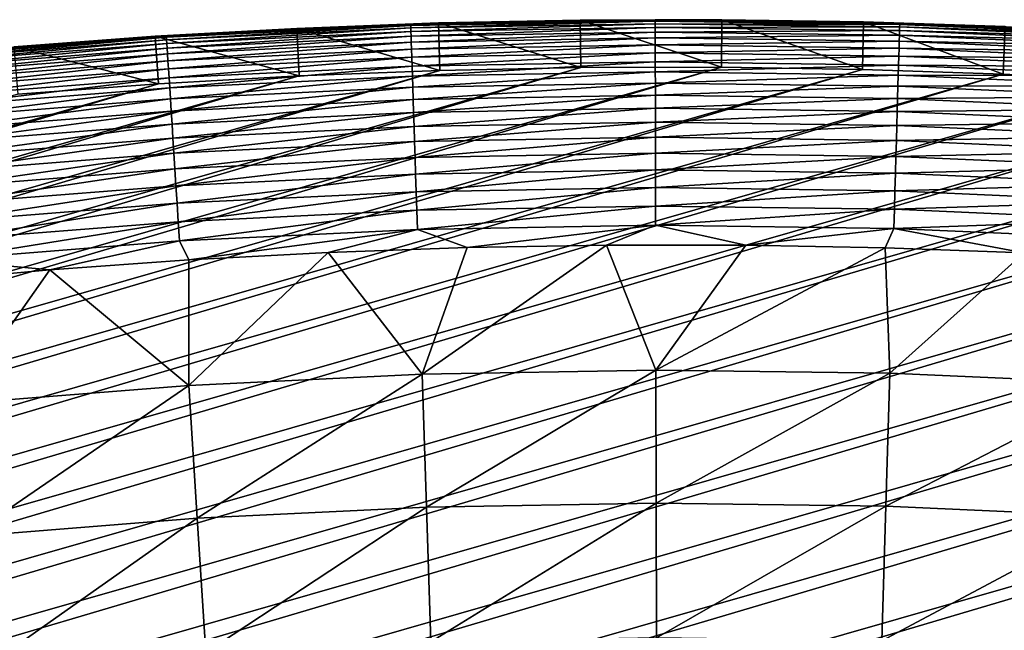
# Model space of a CAD drawing. Header units: millimetres. Extents: x -50 to 50, y -50 to 50.
# Tile 529 of 562: x -4.1 to 2.1, y 46.2 to 50. Entities that reach past the tile are written whole.
import ezdxf

# ---------------------------------------------------------------- set-up
doc = ezdxf.new("R2010")
doc.units = ezdxf.units.MM
doc.header["$LTSCALE"] = 65.185185
for name, color, linetype in [('36', 7, 'CONTINUOUS'), ('38', 7, 'CONTINUOUS'), ('39', 7, 'CONTINUOUS'), ('41', 7, 'CONTINUOUS'), ('43', 7, 'CONTINUOUS')]:
    doc.layers.add(name, color=color, linetype=linetype)

msp = doc.modelspace()

# ---------------------------------------------------------------- linework, layer by layer
at = {"layer": '36', "color": 15, "linetype": 'Continuous', "true_color": 0xaf503c}
for points in [[(-2.1654, 48.5344, 0.23), (-1.2889, 48.5655, 0.23), (-1.5724, 47.7677, -0.4273), (-2.1654, 48.5344, 0.23)], [(-1.5724, 47.7677, -0.4273), (-0.4119, 48.5808, 0.23), (-0.1007, 47.7934, -0.4273), (-1.5724, 47.7677, -0.4273)], [(-1.2889, 48.5655, 0.23), (-0.4119, 48.5808, 0.23), (-1.5724, 47.7677, -0.4273), (-1.2889, 48.5655, 0.23)], [(-0.4119, 48.5808, 0.23), (0.4652, 48.5803, 0.23), (-0.1007, 47.7934, -0.4273), (-0.4119, 48.5808, 0.23)], [(0.4652, 48.5803, 0.23), (1.3421, 48.5639, 0.23), (-0.1007, 47.7934, -0.4273), (0.4652, 48.5803, 0.23)], [(-0.1007, 47.7934, -0.4273), (1.3421, 48.5639, 0.23), (1.3711, 47.7737, -0.4273), (-0.1007, 47.7934, -0.4273)], [(1.3421, 48.5639, 0.23), (2.2187, 48.5317, 0.23), (1.3711, 47.7737, -0.4273), (1.3421, 48.5639, 0.23)], [(-3.9161, 48.4247, 0.23), (-3.0413, 48.4874, 0.23), (-3.0426, 47.6967, -0.4273), (-3.9161, 48.4247, 0.23)], [(-3.0413, 48.4874, 0.23), (-2.1654, 48.5344, 0.23), (-3.0426, 47.6967, -0.4273), (-3.0413, 48.4874, 0.23)], [(-3.0426, 47.6967, -0.4273), (-2.1654, 48.5344, 0.23), (-1.5724, 47.7677, -0.4273), (-3.0426, 47.6967, -0.4273)], [(1.3711, 47.7737, -0.4273), (2.2187, 48.5317, 0.23), (2.8415, 47.7088, -0.4273), (1.3711, 47.7737, -0.4273)], [(-4.7897, 48.3461, 0.23), (-3.9161, 48.4247, 0.23), (-4.5099, 47.5804, -0.4273), (-4.7897, 48.3461, 0.23)], [(-4.5099, 47.5804, -0.4273), (-3.9161, 48.4247, 0.23), (-3.0426, 47.6967, -0.4273), (-4.5099, 47.5804, -0.4273)], [(-3.0426, 47.6967, -0.4273), (-1.5724, 47.7677, -0.4273), (-2.9892, 46.86, -1.106), (-3.0426, 47.6967, -0.4273)], [(-2.9892, 46.86, -1.106), (-1.5724, 47.7677, -0.4273), (-1.5448, 46.9297, -1.106), (-2.9892, 46.86, -1.106)], [(-1.5724, 47.7677, -0.4273), (-0.1007, 47.7934, -0.4273), (-1.5448, 46.9297, -1.106), (-1.5724, 47.7677, -0.4273)], [(-1.5448, 46.9297, -1.106), (-0.1007, 47.7934, -0.4273), (-0.099, 46.955, -1.106), (-1.5448, 46.9297, -1.106)], [(-0.1007, 47.7934, -0.4273), (1.3711, 47.7737, -0.4273), (-0.099, 46.955, -1.106), (-0.1007, 47.7934, -0.4273)], [(-0.099, 46.955, -1.106), (1.3711, 47.7737, -0.4273), (1.347, 46.9357, -1.106), (-0.099, 46.955, -1.106)], [(1.3711, 47.7737, -0.4273), (2.8415, 47.7088, -0.4273), (1.347, 46.9357, -1.106), (1.3711, 47.7737, -0.4273)], [(-4.5099, 47.5804, -0.4273), (-3.0426, 47.6967, -0.4273), (-4.4308, 46.7458, -1.106), (-4.5099, 47.5804, -0.4273)], [(-4.4308, 46.7458, -1.106), (-3.0426, 47.6967, -0.4273), (-2.9892, 46.86, -1.106), (-4.4308, 46.7458, -1.106)], [(1.347, 46.9357, -1.106), (2.8415, 47.7088, -0.4273), (2.7916, 46.8718, -1.106), (1.347, 46.9357, -1.106)], [(-1.5448, 46.9297, -1.106), (-0.099, 46.955, -1.106), (-1.517, 46.0822, -1.7726), (-1.5448, 46.9297, -1.106)], [(-1.517, 46.0822, -1.7726), (-0.099, 46.955, -1.106), (-0.0972, 46.1069, -1.7726), (-1.517, 46.0822, -1.7726)], [(-0.099, 46.955, -1.106), (1.347, 46.9357, -1.106), (-0.0972, 46.1069, -1.7726), (-0.099, 46.955, -1.106)], [(-0.0972, 46.1069, -1.7726), (1.347, 46.9357, -1.106), (1.3226, 46.088, -1.7726), (-0.0972, 46.1069, -1.7726)], [(1.347, 46.9357, -1.106), (2.7916, 46.8718, -1.106), (1.3226, 46.088, -1.7726), (1.347, 46.9357, -1.106)], [(-2.9892, 46.86, -1.106), (-1.5448, 46.9297, -1.106), (-2.9353, 46.0137, -1.7726), (-2.9892, 46.86, -1.106)], [(-2.9353, 46.0137, -1.7726), (-1.5448, 46.9297, -1.106), (-1.517, 46.0822, -1.7726), (-2.9353, 46.0137, -1.7726)], [(1.3226, 46.088, -1.7726), (2.7916, 46.8718, -1.106), (2.7412, 46.0253, -1.7726), (1.3226, 46.088, -1.7726)], [(-4.4308, 46.7458, -1.106), (-2.9892, 46.86, -1.106), (-4.3508, 45.9015, -1.7726), (-4.4308, 46.7458, -1.106)], [(-4.3508, 45.9015, -1.7726), (-2.9892, 46.86, -1.106), (-2.9353, 46.0137, -1.7726), (-4.3508, 45.9015, -1.7726)]]:
    msp.add_3dface(points, dxfattribs=at)
at = {"layer": '38', "color": 15, "linetype": 'Continuous', "true_color": 0xaf503c}
for points in [[(-2.3619, 49.9469, 4.2), (-1.47, 49.981, 4.2), (-2.3619, 49.9469, 3.33), (-2.3619, 49.9469, 4.2)], [(-2.3619, 49.9469, 3.33), (-1.47, 49.981, 4.2), (-1.47, 49.981, 3.33), (-2.3619, 49.9469, 3.33)], [(-1.47, 49.981, 4.2), (-0.5777, 49.9992, 4.2), (-1.47, 49.981, 3.33), (-1.47, 49.981, 4.2)], [(-1.47, 49.981, 3.33), (-0.5777, 49.9992, 4.2), (-0.5777, 49.9992, 3.33), (-1.47, 49.981, 3.33)], [(-0.5777, 49.9992, 3.33), (0.3148, 50.0015, 4.2), (0.3148, 50.0015, 3.33), (-0.5777, 49.9992, 3.33)], [(-0.5777, 49.9992, 4.2), (0.3148, 50.0015, 4.2), (-0.5777, 49.9992, 3.33), (-0.5777, 49.9992, 4.2)], [(0.3148, 50.0015, 4.2), (1.2071, 49.9879, 4.2), (0.3148, 50.0015, 3.33), (0.3148, 50.0015, 4.2)], [(0.3148, 50.0015, 3.33), (1.2071, 49.9879, 4.2), (1.2071, 49.9879, 3.33), (0.3148, 50.0015, 3.33)], [(1.2071, 49.9879, 4.2), (2.0991, 49.9584, 4.2), (1.2071, 49.9879, 3.33), (1.2071, 49.9879, 4.2)], [(1.2071, 49.9879, 3.33), (2.0991, 49.9584, 4.2), (2.0991, 49.9584, 3.33), (1.2071, 49.9879, 3.33)], [(-3.2529, 49.8968, 4.2), (-2.3619, 49.9469, 4.2), (-3.2529, 49.8968, 3.33), (-3.2529, 49.8968, 4.2)], [(-3.2529, 49.8968, 3.33), (-2.3619, 49.9469, 4.2), (-2.3619, 49.9469, 3.33), (-3.2529, 49.8968, 3.33)], [(-4.143, 49.8308, 4.2), (-3.2529, 49.8968, 4.2), (-4.143, 49.8308, 3.33), (-4.143, 49.8308, 4.2)], [(-4.143, 49.8308, 3.33), (-3.2529, 49.8968, 4.2), (-3.2529, 49.8968, 3.33), (-4.143, 49.8308, 3.33)]]:
    msp.add_3dface(points, dxfattribs=at)
at = {"layer": '39', "color": 15, "linetype": 'Continuous', "true_color": 0xaf503c}
for points in [[(-28.8153, 40.4984, 4.5), (2.0866, 49.6586, 4.5), (-28.088, 41.0062, 4.5), (-28.8153, 40.4984, 4.5)], [(2.9725, 49.6134, 4.5), (2.0866, 49.6586, 4.5), (-28.8153, 40.4984, 4.5), (2.9725, 49.6134, 4.5)], [(2.0866, 49.6586, 4.5), (1.1998, 49.688, 4.5), (-28.088, 41.0062, 4.5), (2.0866, 49.6586, 4.5)], [(-28.088, 41.0062, 4.5), (1.1998, 49.688, 4.5), (-27.3516, 41.501, 4.5), (-28.088, 41.0062, 4.5)], [(-27.3516, 41.501, 4.5), (0.3129, 49.7015, 4.5), (-26.6066, 41.9825, 4.5), (-27.3516, 41.501, 4.5)], [(1.1998, 49.688, 4.5), (0.3129, 49.7015, 4.5), (-27.3516, 41.501, 4.5), (1.1998, 49.688, 4.5)], [(0.3129, 49.7015, 4.5), (-0.5743, 49.6993, 4.5), (-26.6066, 41.9825, 4.5), (0.3129, 49.7015, 4.5)], [(-26.6066, 41.9825, 4.5), (-0.5743, 49.6993, 4.5), (-25.853, 42.4507, 4.5), (-26.6066, 41.9825, 4.5)], [(-0.5743, 49.6993, 4.5), (-1.4612, 49.6811, 4.5), (-25.853, 42.4507, 4.5), (-0.5743, 49.6993, 4.5)], [(-25.853, 42.4507, 4.5), (-1.4612, 49.6811, 4.5), (-25.0912, 42.9053, 4.5), (-25.853, 42.4507, 4.5)], [(-1.4612, 49.6811, 4.5), (-2.3477, 49.6472, 4.5), (-25.0912, 42.9053, 4.5), (-1.4612, 49.6811, 4.5)], [(-29.5336, 39.9776, 4.5), (2.9725, 49.6134, 4.5), (-28.8153, 40.4984, 4.5), (-29.5336, 39.9776, 4.5)], [(3.8576, 49.5524, 4.5), (2.9725, 49.6134, 4.5), (-29.5336, 39.9776, 4.5), (3.8576, 49.5524, 4.5)], [(-25.0912, 42.9053, 4.5), (-2.3477, 49.6472, 4.5), (-24.3214, 43.3463, 4.5), (-25.0912, 42.9053, 4.5)], [(-2.3477, 49.6472, 4.5), (-3.2334, 49.5974, 4.5), (-24.3214, 43.3463, 4.5), (-2.3477, 49.6472, 4.5)], [(-24.3214, 43.3463, 4.5), (-3.2334, 49.5974, 4.5), (-23.544, 43.7735, 4.5), (-24.3214, 43.3463, 4.5)], [(-3.2334, 49.5974, 4.5), (-4.1182, 49.5318, 4.5), (-23.544, 43.7735, 4.5), (-3.2334, 49.5974, 4.5)], [(-30.2423, 39.4442, 4.5), (3.8576, 49.5524, 4.5), (-29.5336, 39.9776, 4.5), (-30.2423, 39.4442, 4.5)], [(4.7413, 49.4756, 4.5), (3.8576, 49.5524, 4.5), (-30.2423, 39.4442, 4.5), (4.7413, 49.4756, 4.5)], [(-30.9416, 38.8981, 4.5), (4.7413, 49.4756, 4.5), (-30.2423, 39.4442, 4.5), (-30.9416, 38.8981, 4.5)], [(5.6237, 49.3831, 4.5), (4.7413, 49.4756, 4.5), (-30.9416, 38.8981, 4.5), (5.6237, 49.3831, 4.5)], [(-31.6308, 38.3398, 4.5), (5.6237, 49.3831, 4.5), (-30.9416, 38.8981, 4.5), (-31.6308, 38.3398, 4.5)], [(6.5041, 49.2748, 4.5), (5.6237, 49.3831, 4.5), (-31.6308, 38.3398, 4.5), (6.5041, 49.2748, 4.5)], [(-32.3101, 37.7691, 4.5), (6.5041, 49.2748, 4.5), (-31.6308, 38.3398, 4.5), (-32.3101, 37.7691, 4.5)], [(7.3826, 49.1508, 4.5), (6.5041, 49.2748, 4.5), (-32.3101, 37.7691, 4.5), (7.3826, 49.1508, 4.5)], [(-32.979, 37.1865, 4.5), (7.3826, 49.1508, 4.5), (-32.3101, 37.7691, 4.5), (-32.979, 37.1865, 4.5)], [(8.2586, 49.0111, 4.5), (7.3826, 49.1508, 4.5), (-32.979, 37.1865, 4.5), (8.2586, 49.0111, 4.5)], [(-33.6375, 36.5919, 4.5), (8.2586, 49.0111, 4.5), (-32.979, 37.1865, 4.5), (-33.6375, 36.5919, 4.5)], [(9.1321, 48.8559, 4.5), (8.2586, 49.0111, 4.5), (-33.6375, 36.5919, 4.5), (9.1321, 48.8559, 4.5)], [(10.0025, 48.6851, 4.5), (9.1321, 48.8559, 4.5), (-34.2852, 35.9858, 4.5), (10.0025, 48.6851, 4.5)], [(-34.2852, 35.9858, 4.5), (9.1321, 48.8559, 4.5), (-33.6375, 36.5919, 4.5), (-34.2852, 35.9858, 4.5)], [(10.87, 48.4987, 4.5), (10.0025, 48.6851, 4.5), (-34.9221, 35.3681, 4.5), (10.87, 48.4987, 4.5)], [(-34.9221, 35.3681, 4.5), (10.0025, 48.6851, 4.5), (-34.2852, 35.9858, 4.5), (-34.9221, 35.3681, 4.5)], [(11.7338, 48.2969, 4.5), (10.87, 48.4987, 4.5), (-35.5477, 34.7392, 4.5), (11.7338, 48.2969, 4.5)], [(-35.5477, 34.7392, 4.5), (10.87, 48.4987, 4.5), (-34.9221, 35.3681, 4.5), (-35.5477, 34.7392, 4.5)], [(12.594, 48.0797, 4.5), (11.7338, 48.2969, 4.5), (-36.1621, 34.0992, 4.5), (12.594, 48.0797, 4.5)], [(-36.1621, 34.0992, 4.5), (11.7338, 48.2969, 4.5), (-35.5477, 34.7392, 4.5), (-36.1621, 34.0992, 4.5)], [(13.45, 47.8473, 4.5), (12.594, 48.0797, 4.5), (-36.7649, 33.4484, 4.5), (13.45, 47.8473, 4.5)], [(-36.7649, 33.4484, 4.5), (12.594, 48.0797, 4.5), (-36.1621, 34.0992, 4.5), (-36.7649, 33.4484, 4.5)], [(14.3019, 47.5995, 4.5), (13.45, 47.8473, 4.5), (-37.356, 32.7868, 4.5), (14.3019, 47.5995, 4.5)], [(-37.356, 32.7868, 4.5), (13.45, 47.8473, 4.5), (-36.7649, 33.4484, 4.5), (-37.356, 32.7868, 4.5)], [(15.1491, 47.3366, 4.5), (14.3019, 47.5995, 4.5), (-37.9352, 32.1149, 4.5), (15.1491, 47.3366, 4.5)], [(-37.9352, 32.1149, 4.5), (14.3019, 47.5995, 4.5), (-37.356, 32.7868, 4.5), (-37.9352, 32.1149, 4.5)], [(15.9917, 47.0586, 4.5), (15.1491, 47.3366, 4.5), (-38.5024, 31.4327, 4.5), (15.9917, 47.0586, 4.5)], [(-38.5024, 31.4327, 4.5), (15.1491, 47.3366, 4.5), (-37.9352, 32.1149, 4.5), (-38.5024, 31.4327, 4.5)], [(-39.0572, 30.7406, 4.5), (15.9917, 47.0586, 4.5), (-38.5024, 31.4327, 4.5), (-39.0572, 30.7406, 4.5)], [(16.829, 46.7657, 4.5), (15.9917, 47.0586, 4.5), (-39.0572, 30.7406, 4.5), (16.829, 46.7657, 4.5)], [(-39.5997, 30.0385, 4.5), (16.829, 46.7657, 4.5), (-39.0572, 30.7406, 4.5), (-39.5997, 30.0385, 4.5)], [(17.661, 46.4578, 4.5), (16.829, 46.7657, 4.5), (-39.5997, 30.0385, 4.5), (17.661, 46.4578, 4.5)], [(18.4873, 46.1351, 4.5), (17.661, 46.4578, 4.5), (-40.1294, 29.327, 4.5), (18.4873, 46.1351, 4.5)], [(-40.1294, 29.327, 4.5), (17.661, 46.4578, 4.5), (-39.5997, 30.0385, 4.5), (-40.1294, 29.327, 4.5)]]:
    msp.add_3dface(points, dxfattribs=at)
at = {"layer": '41', "color": 15, "linetype": 'Continuous', "true_color": 0xaf503c}
for points in [[(-2.3619, 49.9469, 3.33), (-1.6449, 49.9738, 3.1623), (-3.183, 49.8995, 3.1623), (-2.3619, 49.9469, 3.33)], [(-1.6449, 49.9738, 3.1623), (-3.1824, 49.8907, 2.9946), (-3.183, 49.8995, 3.1623), (-1.6449, 49.9738, 3.1623)], [(-1.6446, 49.965, 2.9946), (-3.1824, 49.8907, 2.9946), (-1.6449, 49.9738, 3.1623), (-1.6446, 49.965, 2.9946)], [(-2.3619, 49.9469, 3.33), (-1.47, 49.981, 3.33), (-1.6449, 49.9738, 3.1623), (-2.3619, 49.9469, 3.33)], [(-0.5777, 49.9992, 3.33), (-0.1052, 50.0007, 3.1623), (-1.6449, 49.9738, 3.1623), (-0.5777, 49.9992, 3.33)], [(-0.1052, 50.0007, 3.1623), (-1.6446, 49.965, 2.9946), (-1.6449, 49.9738, 3.1623), (-0.1052, 50.0007, 3.1623)], [(-1.47, 49.981, 3.33), (-0.5777, 49.9992, 3.33), (-1.6449, 49.9738, 3.1623), (-1.47, 49.981, 3.33)], [(-0.1052, 49.9919, 2.9946), (-1.6446, 49.965, 2.9946), (-0.1052, 50.0007, 3.1623), (-0.1052, 49.9919, 2.9946)], [(-0.1052, 49.9919, 2.9946), (-1.6441, 49.9492, 2.8275), (-1.6446, 49.965, 2.9946), (-0.1052, 49.9919, 2.9946)], [(-0.1052, 49.976, 2.8275), (-1.6441, 49.9492, 2.8275), (-0.1052, 49.9919, 2.9946), (-0.1052, 49.976, 2.8275)], [(-0.1052, 49.976, 2.8275), (-1.6433, 49.9264, 2.6612), (-1.6441, 49.9492, 2.8275), (-0.1052, 49.976, 2.8275)], [(-0.1051, 49.9532, 2.6612), (-1.6433, 49.9264, 2.6612), (-0.1052, 49.976, 2.8275), (-0.1051, 49.9532, 2.6612)], [(-0.5777, 49.9992, 3.33), (0.3148, 50.0015, 3.33), (-0.1052, 50.0007, 3.1623), (-0.5777, 49.9992, 3.33)], [(0.3148, 50.0015, 3.33), (1.2071, 49.9879, 3.33), (-0.1052, 50.0007, 3.1623), (0.3148, 50.0015, 3.33)], [(1.2071, 49.9879, 3.33), (1.4345, 49.9801, 3.1623), (-0.1052, 50.0007, 3.1623), (1.2071, 49.9879, 3.33)], [(1.4345, 49.9801, 3.1623), (-0.1052, 49.9919, 2.9946), (-0.1052, 50.0007, 3.1623), (1.4345, 49.9801, 3.1623)], [(1.4343, 49.9713, 2.9946), (-0.1052, 49.9919, 2.9946), (1.4345, 49.9801, 3.1623), (1.4343, 49.9713, 2.9946)], [(1.4343, 49.9713, 2.9946), (-0.1052, 49.976, 2.8275), (-0.1052, 49.9919, 2.9946), (1.4343, 49.9713, 2.9946)], [(1.4338, 49.9555, 2.8275), (-0.1052, 49.976, 2.8275), (1.4343, 49.9713, 2.9946), (1.4338, 49.9555, 2.8275)], [(1.4338, 49.9555, 2.8275), (-0.1051, 49.9532, 2.6612), (-0.1052, 49.976, 2.8275), (1.4338, 49.9555, 2.8275)], [(1.2071, 49.9879, 3.33), (2.0991, 49.9584, 3.33), (1.4345, 49.9801, 3.1623), (1.2071, 49.9879, 3.33)], [(2.9724, 49.9034, 2.9946), (1.4338, 49.9555, 2.8275), (1.4343, 49.9713, 2.9946), (2.9724, 49.9034, 2.9946)], [(2.9729, 49.9122, 3.1623), (1.4343, 49.9713, 2.9946), (1.4345, 49.9801, 3.1623), (2.9729, 49.9122, 3.1623)], [(2.9724, 49.9034, 2.9946), (1.4343, 49.9713, 2.9946), (2.9729, 49.9122, 3.1623), (2.9724, 49.9034, 2.9946)], [(2.0991, 49.9584, 3.33), (2.9729, 49.9122, 3.1623), (1.4345, 49.9801, 3.1623), (2.0991, 49.9584, 3.33)], [(-3.2529, 49.8968, 3.33), (-2.3619, 49.9469, 3.33), (-3.183, 49.8995, 3.1623), (-3.2529, 49.8968, 3.33)], [(-1.6446, 49.965, 2.9946), (-3.1814, 49.8749, 2.8275), (-3.1824, 49.8907, 2.9946), (-1.6446, 49.965, 2.9946)], [(-1.6441, 49.9492, 2.8275), (-3.1814, 49.8749, 2.8275), (-1.6446, 49.965, 2.9946), (-1.6441, 49.9492, 2.8275)], [(-1.6441, 49.9492, 2.8275), (-3.18, 49.8522, 2.6612), (-3.1814, 49.8749, 2.8275), (-1.6441, 49.9492, 2.8275)], [(-1.6433, 49.9264, 2.6612), (-3.18, 49.8522, 2.6612), (-1.6441, 49.9492, 2.8275), (-1.6433, 49.9264, 2.6612)], [(-1.6433, 49.9264, 2.6612), (-3.1781, 49.8224, 2.496), (-3.18, 49.8522, 2.6612), (-1.6433, 49.9264, 2.6612)], [(-1.6423, 49.8966, 2.496), (-3.1781, 49.8224, 2.496), (-1.6433, 49.9264, 2.6612), (-1.6423, 49.8966, 2.496)], [(-0.1051, 49.9532, 2.6612), (-1.6423, 49.8966, 2.496), (-1.6433, 49.9264, 2.6612), (-0.1051, 49.9532, 2.6612)], [(-0.1051, 49.9234, 2.496), (-1.6423, 49.8966, 2.496), (-0.1051, 49.9532, 2.6612), (-0.1051, 49.9234, 2.496)], [(-0.1051, 49.9234, 2.496), (-1.6411, 49.8599, 2.3321), (-1.6423, 49.8966, 2.496), (-0.1051, 49.9234, 2.496)], [(-0.105, 49.8868, 2.3321), (-1.6411, 49.8599, 2.3321), (-0.1051, 49.9234, 2.496), (-0.105, 49.8868, 2.3321)], [(1.4331, 49.9327, 2.6612), (-0.1051, 49.9532, 2.6612), (1.4338, 49.9555, 2.8275), (1.4331, 49.9327, 2.6612)], [(1.4331, 49.9327, 2.6612), (-0.1051, 49.9234, 2.496), (-0.1051, 49.9532, 2.6612), (1.4331, 49.9327, 2.6612)], [(1.4323, 49.9029, 2.496), (-0.1051, 49.9234, 2.496), (1.4331, 49.9327, 2.6612), (1.4323, 49.9029, 2.496)], [(1.4323, 49.9029, 2.496), (-0.105, 49.8868, 2.3321), (-0.1051, 49.9234, 2.496), (1.4323, 49.9029, 2.496)], [(2.9701, 49.8648, 2.6612), (1.4323, 49.9029, 2.496), (1.4331, 49.9327, 2.6612), (2.9701, 49.8648, 2.6612)], [(2.9714, 49.8876, 2.8275), (1.4331, 49.9327, 2.6612), (1.4338, 49.9555, 2.8275), (2.9714, 49.8876, 2.8275)], [(2.9701, 49.8648, 2.6612), (1.4331, 49.9327, 2.6612), (2.9714, 49.8876, 2.8275), (2.9701, 49.8648, 2.6612)], [(2.9714, 49.8876, 2.8275), (1.4338, 49.9555, 2.8275), (2.9724, 49.9034, 2.9946), (2.9714, 49.8876, 2.8275)], [(-3.2529, 49.8968, 3.33), (-3.183, 49.8995, 3.1623), (-4.718, 49.7779, 3.1623), (-3.2529, 49.8968, 3.33)], [(-3.183, 49.8995, 3.1623), (-4.7172, 49.7691, 2.9946), (-4.718, 49.7779, 3.1623), (-3.183, 49.8995, 3.1623)], [(-4.143, 49.8308, 3.33), (-3.2529, 49.8968, 3.33), (-4.718, 49.7779, 3.1623), (-4.143, 49.8308, 3.33)], [(-3.1824, 49.8907, 2.9946), (-4.7172, 49.7691, 2.9946), (-3.183, 49.8995, 3.1623), (-3.1824, 49.8907, 2.9946)], [(-3.1824, 49.8907, 2.9946), (-4.7157, 49.7534, 2.8275), (-4.7172, 49.7691, 2.9946), (-3.1824, 49.8907, 2.9946)], [(-3.1814, 49.8749, 2.8275), (-4.7157, 49.7534, 2.8275), (-3.1824, 49.8907, 2.9946), (-3.1814, 49.8749, 2.8275)], [(-3.1814, 49.8749, 2.8275), (-4.7136, 49.7307, 2.6612), (-4.7157, 49.7534, 2.8275), (-3.1814, 49.8749, 2.8275)], [(-3.18, 49.8522, 2.6612), (-4.7136, 49.7307, 2.6612), (-3.1814, 49.8749, 2.8275), (-3.18, 49.8522, 2.6612)], [(-3.18, 49.8522, 2.6612), (-4.7108, 49.701, 2.496), (-4.7136, 49.7307, 2.6612), (-3.18, 49.8522, 2.6612)], [(-3.1781, 49.8224, 2.496), (-4.7108, 49.701, 2.496), (-3.18, 49.8522, 2.6612), (-3.1781, 49.8224, 2.496)], [(-1.6423, 49.8966, 2.496), (-3.1757, 49.7858, 2.3321), (-3.1781, 49.8224, 2.496), (-1.6423, 49.8966, 2.496)], [(-1.6411, 49.8599, 2.3321), (-3.1757, 49.7858, 2.3321), (-1.6423, 49.8966, 2.496), (-1.6411, 49.8599, 2.3321)], [(-1.6411, 49.8599, 2.3321), (-3.173, 49.7424, 2.17), (-3.1757, 49.7858, 2.3321), (-1.6411, 49.8599, 2.3321)], [(-1.6397, 49.8164, 2.17), (-3.173, 49.7424, 2.17), (-1.6411, 49.8599, 2.3321), (-1.6397, 49.8164, 2.17)], [(-0.105, 49.8868, 2.3321), (-1.6397, 49.8164, 2.17), (-1.6411, 49.8599, 2.3321), (-0.105, 49.8868, 2.3321)], [(-0.1049, 49.8432, 2.17), (-1.6397, 49.8164, 2.17), (-0.105, 49.8868, 2.3321), (-0.1049, 49.8432, 2.17)], [(1.4312, 49.8662, 2.3321), (-0.105, 49.8868, 2.3321), (1.4323, 49.9029, 2.496), (1.4312, 49.8662, 2.3321)], [(1.4312, 49.8662, 2.3321), (-0.1049, 49.8432, 2.17), (-0.105, 49.8868, 2.3321), (1.4312, 49.8662, 2.3321)], [(1.43, 49.8228, 2.17), (-0.1049, 49.8432, 2.17), (1.4312, 49.8662, 2.3321), (1.43, 49.8228, 2.17)], [(2.9661, 49.7984, 2.3321), (1.43, 49.8228, 2.17), (1.4312, 49.8662, 2.3321), (2.9661, 49.7984, 2.3321)], [(2.9683, 49.8351, 2.496), (1.4312, 49.8662, 2.3321), (1.4323, 49.9029, 2.496), (2.9683, 49.8351, 2.496)], [(2.9661, 49.7984, 2.3321), (1.4312, 49.8662, 2.3321), (2.9683, 49.8351, 2.496), (2.9661, 49.7984, 2.3321)], [(2.9683, 49.8351, 2.496), (1.4323, 49.9029, 2.496), (2.9701, 49.8648, 2.6612), (2.9683, 49.8351, 2.496)], [(-3.1781, 49.8224, 2.496), (-4.7073, 49.6645, 2.3321), (-4.7108, 49.701, 2.496), (-3.1781, 49.8224, 2.496)], [(-3.1757, 49.7858, 2.3321), (-4.7073, 49.6645, 2.3321), (-3.1781, 49.8224, 2.496), (-3.1757, 49.7858, 2.3321)], [(-3.1757, 49.7858, 2.3321), (-4.7032, 49.6212, 2.17), (-4.7073, 49.6645, 2.3321), (-3.1757, 49.7858, 2.3321)], [(-3.173, 49.7424, 2.17), (-4.7032, 49.6212, 2.17), (-3.1757, 49.7858, 2.3321), (-3.173, 49.7424, 2.17)], [(-1.6397, 49.8164, 2.17), (-3.1698, 49.6922, 2.0098), (-3.173, 49.7424, 2.17), (-1.6397, 49.8164, 2.17)], [(-1.6381, 49.7662, 2.0098), (-3.1698, 49.6922, 2.0098), (-1.6397, 49.8164, 2.17), (-1.6381, 49.7662, 2.0098)], [(-0.1049, 49.8432, 2.17), (-1.6381, 49.7662, 2.0098), (-1.6397, 49.8164, 2.17), (-0.1049, 49.8432, 2.17)], [(-0.1048, 49.793, 2.0098), (-1.6381, 49.7662, 2.0098), (-0.1049, 49.8432, 2.17), (-0.1048, 49.793, 2.0098)], [(-0.1048, 49.793, 2.0098), (-1.6362, 49.7093, 1.8519), (-1.6381, 49.7662, 2.0098), (-0.1048, 49.793, 2.0098)], [(-0.1047, 49.736, 1.8519), (-1.6362, 49.7093, 1.8519), (-0.1048, 49.793, 2.0098), (-0.1047, 49.736, 1.8519)], [(1.43, 49.8228, 2.17), (-0.1048, 49.793, 2.0098), (-0.1049, 49.8432, 2.17), (1.43, 49.8228, 2.17)], [(1.4285, 49.7725, 2.0098), (-0.1048, 49.793, 2.0098), (1.43, 49.8228, 2.17), (1.4285, 49.7725, 2.0098)], [(1.4285, 49.7725, 2.0098), (-0.1047, 49.736, 1.8519), (-0.1048, 49.793, 2.0098), (1.4285, 49.7725, 2.0098)], [(2.9635, 49.755, 2.17), (1.4285, 49.7725, 2.0098), (1.43, 49.8228, 2.17), (2.9635, 49.755, 2.17)], [(2.9635, 49.755, 2.17), (1.43, 49.8228, 2.17), (2.9661, 49.7984, 2.3321), (2.9635, 49.755, 2.17)], [(-3.173, 49.7424, 2.17), (-4.6985, 49.5711, 2.0098), (-4.7032, 49.6212, 2.17), (-3.173, 49.7424, 2.17)], [(-3.1698, 49.6922, 2.0098), (-4.6985, 49.5711, 2.0098), (-3.173, 49.7424, 2.17), (-3.1698, 49.6922, 2.0098)], [(-1.6381, 49.7662, 2.0098), (-3.1661, 49.6354, 1.8519), (-3.1698, 49.6922, 2.0098), (-1.6381, 49.7662, 2.0098)], [(-1.6362, 49.7093, 1.8519), (-3.1661, 49.6354, 1.8519), (-1.6381, 49.7662, 2.0098), (-1.6362, 49.7093, 1.8519)], [(-0.1047, 49.736, 1.8519), (-1.6341, 49.6458, 1.6965), (-1.6362, 49.7093, 1.8519), (-0.1047, 49.736, 1.8519)], [(-0.1046, 49.6725, 1.6965), (-1.6341, 49.6458, 1.6965), (-0.1047, 49.736, 1.8519), (-0.1046, 49.6725, 1.6965)], [(1.4269, 49.7156, 1.8519), (-0.1047, 49.736, 1.8519), (1.4285, 49.7725, 2.0098), (1.4269, 49.7156, 1.8519)], [(1.4269, 49.7156, 1.8519), (-0.1046, 49.6725, 1.6965), (-0.1047, 49.736, 1.8519), (1.4269, 49.7156, 1.8519)], [(2.9605, 49.7048, 2.0098), (1.4269, 49.7156, 1.8519), (1.4285, 49.7725, 2.0098), (2.9605, 49.7048, 2.0098)], [(2.9605, 49.7048, 2.0098), (1.4285, 49.7725, 2.0098), (2.9635, 49.755, 2.17), (2.9605, 49.7048, 2.0098)], [(-3.1698, 49.6922, 2.0098), (-4.6931, 49.5144, 1.8519), (-4.6985, 49.5711, 2.0098), (-3.1698, 49.6922, 2.0098)], [(-3.1661, 49.6354, 1.8519), (-4.6931, 49.5144, 1.8519), (-3.1698, 49.6922, 2.0098), (-3.1661, 49.6354, 1.8519)], [(-1.6362, 49.7093, 1.8519), (-3.1621, 49.572, 1.6965), (-3.1661, 49.6354, 1.8519), (-1.6362, 49.7093, 1.8519)], [(-1.6341, 49.6458, 1.6965), (-3.1621, 49.572, 1.6965), (-1.6362, 49.7093, 1.8519), (-1.6341, 49.6458, 1.6965)], [(-0.1046, 49.6725, 1.6965), (-1.6318, 49.5759, 1.5439), (-1.6341, 49.6458, 1.6965), (-0.1046, 49.6725, 1.6965)], [(-0.1044, 49.6025, 1.5439), (-1.6318, 49.5759, 1.5439), (-0.1046, 49.6725, 1.6965), (-0.1044, 49.6025, 1.5439)], [(1.4251, 49.6521, 1.6965), (-0.1046, 49.6725, 1.6965), (1.4269, 49.7156, 1.8519), (1.4251, 49.6521, 1.6965)], [(1.4251, 49.6521, 1.6965), (-0.1044, 49.6025, 1.5439), (-0.1046, 49.6725, 1.6965), (1.4251, 49.6521, 1.6965)], [(2.9571, 49.648, 1.8519), (1.4251, 49.6521, 1.6965), (1.4269, 49.7156, 1.8519), (2.9571, 49.648, 1.8519)], [(2.9571, 49.648, 1.8519), (1.4269, 49.7156, 1.8519), (2.9605, 49.7048, 2.0098), (2.9571, 49.648, 1.8519)], [(-3.1661, 49.6354, 1.8519), (-4.6871, 49.4512, 1.6965), (-4.6931, 49.5144, 1.8519), (-3.1661, 49.6354, 1.8519)], [(-3.1621, 49.572, 1.6965), (-4.6871, 49.4512, 1.6965), (-3.1661, 49.6354, 1.8519), (-3.1621, 49.572, 1.6965)], [(-1.6341, 49.6458, 1.6965), (-3.1576, 49.5022, 1.5439), (-3.1621, 49.572, 1.6965), (-1.6341, 49.6458, 1.6965)], [(-1.6318, 49.5759, 1.5439), (-3.1576, 49.5022, 1.5439), (-1.6341, 49.6458, 1.6965), (-1.6318, 49.5759, 1.5439)], [(-0.1044, 49.6025, 1.5439), (-1.6293, 49.4996, 1.3943), (-1.6318, 49.5759, 1.5439), (-0.1044, 49.6025, 1.5439)], [(-0.1043, 49.5262, 1.3943), (-1.6293, 49.4996, 1.3943), (-0.1044, 49.6025, 1.5439), (-0.1043, 49.5262, 1.3943)], [(1.4231, 49.5821, 1.5439), (-0.1044, 49.6025, 1.5439), (1.4251, 49.6521, 1.6965), (1.4231, 49.5821, 1.5439)], [(1.4231, 49.5821, 1.5439), (-0.1043, 49.5262, 1.3943), (-0.1044, 49.6025, 1.5439), (1.4231, 49.5821, 1.5439)], [(2.9534, 49.5846, 1.6965), (1.4231, 49.5821, 1.5439), (1.4251, 49.6521, 1.6965), (2.9534, 49.5846, 1.6965)], [(2.9534, 49.5846, 1.6965), (1.4251, 49.6521, 1.6965), (2.9571, 49.648, 1.8519), (2.9534, 49.5846, 1.6965)], [(-3.1621, 49.572, 1.6965), (-4.6805, 49.3815, 1.5439), (-4.6871, 49.4512, 1.6965), (-3.1621, 49.572, 1.6965)], [(-3.1576, 49.5022, 1.5439), (-4.6805, 49.3815, 1.5439), (-3.1621, 49.572, 1.6965), (-3.1576, 49.5022, 1.5439)], [(-1.6318, 49.5759, 1.5439), (-3.1528, 49.426, 1.3943), (-3.1576, 49.5022, 1.5439), (-1.6318, 49.5759, 1.5439)], [(-1.6293, 49.4996, 1.3943), (-3.1528, 49.426, 1.3943), (-1.6318, 49.5759, 1.5439), (-1.6293, 49.4996, 1.3943)], [(1.4209, 49.5059, 1.3943), (-0.1043, 49.5262, 1.3943), (1.4231, 49.5821, 1.5439), (1.4209, 49.5059, 1.3943)], [(2.9492, 49.5147, 1.5439), (1.4209, 49.5059, 1.3943), (1.4231, 49.5821, 1.5439), (2.9492, 49.5147, 1.5439)], [(2.9492, 49.5147, 1.5439), (1.4231, 49.5821, 1.5439), (2.9534, 49.5846, 1.6965), (2.9492, 49.5147, 1.5439)], [(-3.1576, 49.5022, 1.5439), (-4.6733, 49.3056, 1.3943), (-4.6805, 49.3815, 1.5439), (-3.1576, 49.5022, 1.5439)], [(-3.1528, 49.426, 1.3943), (-4.6733, 49.3056, 1.3943), (-3.1576, 49.5022, 1.5439), (-3.1528, 49.426, 1.3943)], [(-1.6293, 49.4996, 1.3943), (-3.1475, 49.3437, 1.2481), (-3.1528, 49.426, 1.3943), (-1.6293, 49.4996, 1.3943)], [(-1.6266, 49.4171, 1.2481), (-3.1475, 49.3437, 1.2481), (-1.6293, 49.4996, 1.3943), (-1.6266, 49.4171, 1.2481)], [(-0.1043, 49.5262, 1.3943), (-1.6266, 49.4171, 1.2481), (-1.6293, 49.4996, 1.3943), (-0.1043, 49.5262, 1.3943)], [(-0.1041, 49.4437, 1.2481), (-1.6266, 49.4171, 1.2481), (-0.1043, 49.5262, 1.3943), (-0.1041, 49.4437, 1.2481)], [(1.4209, 49.5059, 1.3943), (-0.1041, 49.4437, 1.2481), (-0.1043, 49.5262, 1.3943), (1.4209, 49.5059, 1.3943)], [(1.4185, 49.4234, 1.2481), (-0.1041, 49.4437, 1.2481), (1.4209, 49.5059, 1.3943), (1.4185, 49.4234, 1.2481)], [(2.9446, 49.4385, 1.3943), (1.4185, 49.4234, 1.2481), (1.4209, 49.5059, 1.3943), (2.9446, 49.4385, 1.3943)], [(2.9446, 49.4385, 1.3943), (1.4209, 49.5059, 1.3943), (2.9492, 49.5147, 1.5439), (2.9446, 49.4385, 1.3943)], [(-3.1528, 49.426, 1.3943), (-4.6655, 49.2234, 1.2481), (-4.6733, 49.3056, 1.3943), (-3.1528, 49.426, 1.3943)], [(-3.1475, 49.3437, 1.2481), (-4.6655, 49.2234, 1.2481), (-3.1528, 49.426, 1.3943), (-3.1475, 49.3437, 1.2481)], [(-1.6266, 49.4171, 1.2481), (-3.1419, 49.2553, 1.1055), (-3.1475, 49.3437, 1.2481), (-1.6266, 49.4171, 1.2481)], [(-1.6237, 49.3286, 1.1055), (-3.1419, 49.2553, 1.1055), (-1.6266, 49.4171, 1.2481), (-1.6237, 49.3286, 1.1055)], [(-0.1041, 49.4437, 1.2481), (-1.6237, 49.3286, 1.1055), (-1.6266, 49.4171, 1.2481), (-0.1041, 49.4437, 1.2481)], [(-0.1039, 49.3551, 1.1055), (-1.6237, 49.3286, 1.1055), (-0.1041, 49.4437, 1.2481), (-0.1039, 49.3551, 1.1055)], [(1.4185, 49.4234, 1.2481), (-0.1039, 49.3551, 1.1055), (-0.1041, 49.4437, 1.2481), (1.4185, 49.4234, 1.2481)], [(1.4159, 49.3348, 1.1055), (-0.1039, 49.3551, 1.1055), (1.4185, 49.4234, 1.2481), (1.4159, 49.3348, 1.1055)], [(2.9397, 49.3562, 1.2481), (1.4159, 49.3348, 1.1055), (1.4185, 49.4234, 1.2481), (2.9397, 49.3562, 1.2481)], [(2.9397, 49.3562, 1.2481), (1.4185, 49.4234, 1.2481), (2.9446, 49.4385, 1.3943), (2.9397, 49.3562, 1.2481)], [(-0.1039, 49.3551, 1.1055), (-1.6206, 49.2342, 0.9667), (-1.6237, 49.3286, 1.1055), (-0.1039, 49.3551, 1.1055)], [(-0.1037, 49.2607, 0.9667), (-1.6206, 49.2342, 0.9667), (-0.1039, 49.3551, 1.1055), (-0.1037, 49.2607, 0.9667)], [(1.4159, 49.3348, 1.1055), (-0.1037, 49.2607, 0.9667), (-0.1039, 49.3551, 1.1055), (1.4159, 49.3348, 1.1055)], [(2.9345, 49.2678, 1.1055), (1.4159, 49.3348, 1.1055), (2.9397, 49.3562, 1.2481), (2.9345, 49.2678, 1.1055)], [(-3.1475, 49.3437, 1.2481), (-4.6572, 49.1353, 1.1055), (-4.6655, 49.2234, 1.2481), (-3.1475, 49.3437, 1.2481)], [(-3.1419, 49.2553, 1.1055), (-4.6572, 49.1353, 1.1055), (-3.1475, 49.3437, 1.2481), (-3.1419, 49.2553, 1.1055)], [(-1.6237, 49.3286, 1.1055), (-3.1359, 49.161, 0.9667), (-3.1419, 49.2553, 1.1055), (-1.6237, 49.3286, 1.1055)], [(-1.6206, 49.2342, 0.9667), (-3.1359, 49.161, 0.9667), (-1.6237, 49.3286, 1.1055), (-1.6206, 49.2342, 0.9667)], [(1.4132, 49.2404, 0.9667), (-0.1037, 49.2607, 0.9667), (1.4159, 49.3348, 1.1055), (1.4132, 49.2404, 0.9667)], [(2.9345, 49.2678, 1.1055), (1.4132, 49.2404, 0.9667), (1.4159, 49.3348, 1.1055), (2.9345, 49.2678, 1.1055)], [(-3.1419, 49.2553, 1.1055), (-4.6483, 49.0412, 0.9667), (-4.6572, 49.1353, 1.1055), (-3.1419, 49.2553, 1.1055)], [(-3.1359, 49.161, 0.9667), (-4.6483, 49.0412, 0.9667), (-3.1419, 49.2553, 1.1055), (-3.1359, 49.161, 0.9667)], [(-1.6206, 49.2342, 0.9667), (-3.1295, 49.061, 0.832), (-3.1359, 49.161, 0.9667), (-1.6206, 49.2342, 0.9667)], [(-1.6173, 49.134, 0.832), (-3.1295, 49.061, 0.832), (-1.6206, 49.2342, 0.9667), (-1.6173, 49.134, 0.832)], [(-0.1037, 49.2607, 0.9667), (-1.6173, 49.134, 0.832), (-1.6206, 49.2342, 0.9667), (-0.1037, 49.2607, 0.9667)], [(-0.1035, 49.1604, 0.832), (-1.6173, 49.134, 0.832), (-0.1037, 49.2607, 0.9667), (-0.1035, 49.1604, 0.832)], [(1.4132, 49.2404, 0.9667), (-0.1035, 49.1604, 0.832), (-0.1037, 49.2607, 0.9667), (1.4132, 49.2404, 0.9667)], [(1.4104, 49.1402, 0.832), (-0.1035, 49.1604, 0.832), (1.4132, 49.2404, 0.9667), (1.4104, 49.1402, 0.832)], [(2.9288, 49.1735, 0.9667), (1.4104, 49.1402, 0.832), (1.4132, 49.2404, 0.9667), (2.9288, 49.1735, 0.9667)], [(2.9288, 49.1735, 0.9667), (1.4132, 49.2404, 0.9667), (2.9345, 49.2678, 1.1055), (2.9288, 49.1735, 0.9667)], [(2.9229, 49.0734, 0.832), (1.4104, 49.1402, 0.832), (2.9288, 49.1735, 0.9667), (2.9229, 49.0734, 0.832)], [(-3.1359, 49.161, 0.9667), (-4.6388, 48.9414, 0.832), (-4.6483, 49.0412, 0.9667), (-3.1359, 49.161, 0.9667)], [(-3.1295, 49.061, 0.832), (-4.6388, 48.9414, 0.832), (-3.1359, 49.161, 0.9667), (-3.1295, 49.061, 0.832)], [(-1.6173, 49.134, 0.832), (-3.1228, 48.9554, 0.7017), (-3.1295, 49.061, 0.832), (-1.6173, 49.134, 0.832)], [(-1.6138, 49.0283, 0.7017), (-3.1228, 48.9554, 0.7017), (-1.6173, 49.134, 0.832), (-1.6138, 49.0283, 0.7017)], [(-0.1035, 49.1604, 0.832), (-1.6138, 49.0283, 0.7017), (-1.6173, 49.134, 0.832), (-0.1035, 49.1604, 0.832)], [(-0.1033, 49.0547, 0.7017), (-1.6138, 49.0283, 0.7017), (-0.1035, 49.1604, 0.832), (-0.1033, 49.0547, 0.7017)], [(1.4104, 49.1402, 0.832), (-0.1033, 49.0547, 0.7017), (-0.1035, 49.1604, 0.832), (1.4104, 49.1402, 0.832)], [(1.4073, 49.0345, 0.7017), (-0.1033, 49.0547, 0.7017), (1.4104, 49.1402, 0.832), (1.4073, 49.0345, 0.7017)], [(2.9229, 49.0734, 0.832), (1.4073, 49.0345, 0.7017), (1.4104, 49.1402, 0.832), (2.9229, 49.0734, 0.832)], [(-3.1295, 49.061, 0.832), (-4.6288, 48.8361, 0.7017), (-4.6388, 48.9414, 0.832), (-3.1295, 49.061, 0.832)], [(-3.1228, 48.9554, 0.7017), (-4.6288, 48.8361, 0.7017), (-3.1295, 49.061, 0.832), (-3.1228, 48.9554, 0.7017)], [(-0.1033, 49.0547, 0.7017), (-1.6102, 48.9172, 0.5758), (-1.6138, 49.0283, 0.7017), (-0.1033, 49.0547, 0.7017)], [(-0.1031, 48.9435, 0.5758), (-1.6102, 48.9172, 0.5758), (-0.1033, 49.0547, 0.7017), (-0.1031, 48.9435, 0.5758)], [(1.4073, 49.0345, 0.7017), (-0.1031, 48.9435, 0.5758), (-0.1033, 49.0547, 0.7017), (1.4073, 49.0345, 0.7017)], [(2.9166, 48.9678, 0.7017), (1.4073, 49.0345, 0.7017), (2.9229, 49.0734, 0.832), (2.9166, 48.9678, 0.7017)], [(-1.6138, 49.0283, 0.7017), (-3.1157, 48.8445, 0.5758), (-3.1228, 48.9554, 0.7017), (-1.6138, 49.0283, 0.7017)], [(-1.6102, 48.9172, 0.5758), (-3.1157, 48.8445, 0.5758), (-1.6138, 49.0283, 0.7017), (-1.6102, 48.9172, 0.5758)], [(1.4041, 48.9234, 0.5758), (-0.1031, 48.9435, 0.5758), (1.4073, 49.0345, 0.7017), (1.4041, 48.9234, 0.5758)], [(2.9166, 48.9678, 0.7017), (1.4041, 48.9234, 0.5758), (1.4073, 49.0345, 0.7017), (2.9166, 48.9678, 0.7017)], [(-3.1228, 48.9554, 0.7017), (-4.6183, 48.7255, 0.5758), (-4.6288, 48.8361, 0.7017), (-3.1228, 48.9554, 0.7017)], [(-3.1157, 48.8445, 0.5758), (-4.6183, 48.7255, 0.5758), (-3.1228, 48.9554, 0.7017), (-3.1157, 48.8445, 0.5758)], [(-1.6102, 48.9172, 0.5758), (-3.1083, 48.7284, 0.4548), (-3.1157, 48.8445, 0.5758), (-1.6102, 48.9172, 0.5758)], [(-1.6063, 48.801, 0.4548), (-3.1083, 48.7284, 0.4548), (-1.6102, 48.9172, 0.5758), (-1.6063, 48.801, 0.4548)], [(-0.1031, 48.9435, 0.5758), (-1.6063, 48.801, 0.4548), (-1.6102, 48.9172, 0.5758), (-0.1031, 48.9435, 0.5758)], [(-0.1028, 48.8272, 0.4548), (-1.6063, 48.801, 0.4548), (-0.1031, 48.9435, 0.5758), (-0.1028, 48.8272, 0.4548)], [(1.4041, 48.9234, 0.5758), (-0.1028, 48.8272, 0.4548), (-0.1031, 48.9435, 0.5758), (1.4041, 48.9234, 0.5758)], [(1.4008, 48.8072, 0.4548), (-0.1028, 48.8272, 0.4548), (1.4041, 48.9234, 0.5758), (1.4008, 48.8072, 0.4548)], [(2.91, 48.8569, 0.5758), (1.4008, 48.8072, 0.4548), (1.4041, 48.9234, 0.5758), (2.91, 48.8569, 0.5758)], [(2.91, 48.8569, 0.5758), (1.4041, 48.9234, 0.5758), (2.9166, 48.9678, 0.7017), (2.91, 48.8569, 0.5758)], [(2.9031, 48.7408, 0.4548), (1.4008, 48.8072, 0.4548), (2.91, 48.8569, 0.5758), (2.9031, 48.7408, 0.4548)], [(-3.1157, 48.8445, 0.5758), (-4.6074, 48.6097, 0.4548), (-4.6183, 48.7255, 0.5758), (-3.1157, 48.8445, 0.5758)], [(-3.1083, 48.7284, 0.4548), (-4.6074, 48.6097, 0.4548), (-3.1157, 48.8445, 0.5758), (-3.1083, 48.7284, 0.4548)], [(-1.6063, 48.801, 0.4548), (-3.1006, 48.6074, 0.3387), (-3.1083, 48.7284, 0.4548), (-1.6063, 48.801, 0.4548)], [(-1.6024, 48.6798, 0.3387), (-3.1006, 48.6074, 0.3387), (-1.6063, 48.801, 0.4548), (-1.6024, 48.6798, 0.3387)], [(-0.1028, 48.8272, 0.4548), (-1.6024, 48.6798, 0.3387), (-1.6063, 48.801, 0.4548), (-0.1028, 48.8272, 0.4548)], [(-0.1026, 48.7059, 0.3387), (-1.6024, 48.6798, 0.3387), (-0.1028, 48.8272, 0.4548), (-0.1026, 48.7059, 0.3387)], [(1.4008, 48.8072, 0.4548), (-0.1026, 48.7059, 0.3387), (-0.1028, 48.8272, 0.4548), (1.4008, 48.8072, 0.4548)], [(1.3973, 48.6859, 0.3387), (-0.1026, 48.7059, 0.3387), (1.4008, 48.8072, 0.4548), (1.3973, 48.6859, 0.3387)], [(2.9031, 48.7408, 0.4548), (1.3973, 48.6859, 0.3387), (1.4008, 48.8072, 0.4548), (2.9031, 48.7408, 0.4548)], [(-3.1083, 48.7284, 0.4548), (-4.5959, 48.4889, 0.3387), (-4.6074, 48.6097, 0.4548), (-3.1083, 48.7284, 0.4548)], [(-3.1006, 48.6074, 0.3387), (-4.5959, 48.4889, 0.3387), (-3.1083, 48.7284, 0.4548), (-3.1006, 48.6074, 0.3387)], [(2.8958, 48.6197, 0.3387), (1.3973, 48.6859, 0.3387), (2.9031, 48.7408, 0.4548), (2.8958, 48.6197, 0.3387)], [(-1.6024, 48.6798, 0.3387), (-3.0413, 48.4874, 0.23), (-3.1006, 48.6074, 0.3387), (-1.6024, 48.6798, 0.3387)], [(-2.1654, 48.5344, 0.23), (-3.0413, 48.4874, 0.23), (-1.6024, 48.6798, 0.3387), (-2.1654, 48.5344, 0.23)], [(-1.2889, 48.5655, 0.23), (-2.1654, 48.5344, 0.23), (-1.6024, 48.6798, 0.3387), (-1.2889, 48.5655, 0.23)], [(-0.1026, 48.7059, 0.3387), (-1.2889, 48.5655, 0.23), (-1.6024, 48.6798, 0.3387), (-0.1026, 48.7059, 0.3387)], [(-0.4119, 48.5808, 0.23), (-1.2889, 48.5655, 0.23), (-0.1026, 48.7059, 0.3387), (-0.4119, 48.5808, 0.23)], [(0.4652, 48.5803, 0.23), (-0.4119, 48.5808, 0.23), (-0.1026, 48.7059, 0.3387), (0.4652, 48.5803, 0.23)], [(1.3973, 48.6859, 0.3387), (0.4652, 48.5803, 0.23), (-0.1026, 48.7059, 0.3387), (1.3973, 48.6859, 0.3387)], [(1.3421, 48.5639, 0.23), (0.4652, 48.5803, 0.23), (1.3973, 48.6859, 0.3387), (1.3421, 48.5639, 0.23)], [(2.2187, 48.5317, 0.23), (1.3421, 48.5639, 0.23), (1.3973, 48.6859, 0.3387), (2.2187, 48.5317, 0.23)], [(2.8958, 48.6197, 0.3387), (2.2187, 48.5317, 0.23), (1.3973, 48.6859, 0.3387), (2.8958, 48.6197, 0.3387)], [(-3.1006, 48.6074, 0.3387), (-3.9161, 48.4247, 0.23), (-4.5959, 48.4889, 0.3387), (-3.1006, 48.6074, 0.3387)], [(-3.0413, 48.4874, 0.23), (-3.9161, 48.4247, 0.23), (-3.1006, 48.6074, 0.3387), (-3.0413, 48.4874, 0.23)], [(-3.9161, 48.4247, 0.23), (-4.7897, 48.3461, 0.23), (-4.5959, 48.4889, 0.3387), (-3.9161, 48.4247, 0.23)]]:
    msp.add_3dface(points, dxfattribs=at)
at = {"layer": '43', "color": 15, "linetype": 'Continuous', "true_color": 0xaf503c}
for points in [[(-1.47, 49.981, 4.2), (-2.3619, 49.9469, 4.2), (-1.4612, 49.6811, 4.5), (-1.47, 49.981, 4.2)], [(-0.5777, 49.9992, 4.2), (-1.47, 49.981, 4.2), (-0.5743, 49.6993, 4.5), (-0.5777, 49.9992, 4.2)], [(-1.47, 49.981, 4.2), (-1.4612, 49.6811, 4.5), (-0.5743, 49.6993, 4.5), (-1.47, 49.981, 4.2)], [(0.3148, 50.0015, 4.2), (-0.5777, 49.9992, 4.2), (0.3129, 49.7015, 4.5), (0.3148, 50.0015, 4.2)], [(-0.5777, 49.9992, 4.2), (-0.5743, 49.6993, 4.5), (0.3129, 49.7015, 4.5), (-0.5777, 49.9992, 4.2)], [(0.3148, 50.0015, 4.2), (0.3129, 49.7015, 4.5), (1.1998, 49.688, 4.5), (0.3148, 50.0015, 4.2)], [(1.2071, 49.9879, 4.2), (0.3148, 50.0015, 4.2), (1.1998, 49.688, 4.5), (1.2071, 49.9879, 4.2)], [(1.2071, 49.9879, 4.2), (1.1998, 49.688, 4.5), (2.0866, 49.6586, 4.5), (1.2071, 49.9879, 4.2)], [(2.0991, 49.9584, 4.2), (1.2071, 49.9879, 4.2), (2.0866, 49.6586, 4.5), (2.0991, 49.9584, 4.2)], [(-2.3619, 49.9469, 4.2), (-3.2529, 49.8968, 4.2), (-2.3477, 49.6472, 4.5), (-2.3619, 49.9469, 4.2)], [(-2.3619, 49.9469, 4.2), (-2.3477, 49.6472, 4.5), (-1.4612, 49.6811, 4.5), (-2.3619, 49.9469, 4.2)], [(2.0991, 49.9584, 4.2), (2.0866, 49.6586, 4.5), (2.9725, 49.6134, 4.5), (2.0991, 49.9584, 4.2)], [(-3.2529, 49.8968, 4.2), (-4.143, 49.8308, 4.2), (-3.2334, 49.5974, 4.5), (-3.2529, 49.8968, 4.2)], [(-3.2529, 49.8968, 4.2), (-3.2334, 49.5974, 4.5), (-2.3477, 49.6472, 4.5), (-3.2529, 49.8968, 4.2)], [(-4.143, 49.8308, 4.2), (-4.1182, 49.5318, 4.5), (-3.2334, 49.5974, 4.5), (-4.143, 49.8308, 4.2)]]:
    msp.add_3dface(points, dxfattribs=at)

doc.saveas('drawing.dxf')
